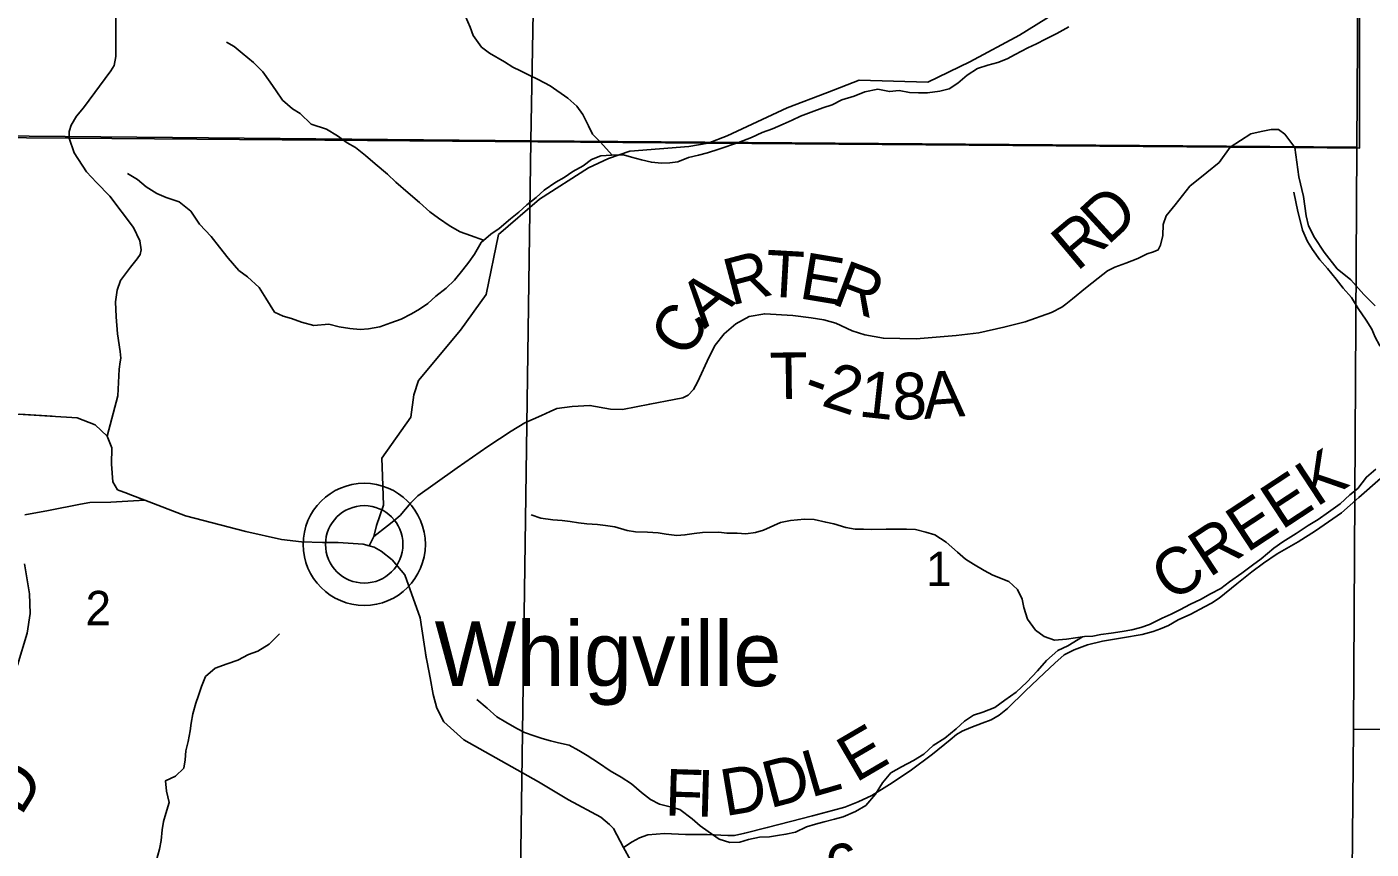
# Model space of a CAD drawing. Extents: x 2043100 to 2470832, y 443715 to 810583.
# Drawn here: x 2282598 to 2291239, y 665629 to 670915 of the extents above; entities that cross this region are included whole.
import ezdxf

# ---------------------------------------------------------------- set-up
doc = ezdxf.new("R2010")
doc.units = 0
for name, color, linetype in [('GM_X_County_Road', 7, 'Continuous'), ('GM_X_Minor_River', 7, 'Continuous'), ('GM_X_Section', 7, 'Continuous'), ('GM_X_Section_Text', 7, 'Continuous'), ('GM_X_State_Route', 7, 'Continuous'), ('GM_X_Township', 7, 'Continuous'), ('GM_X_Township_Road', 7, 'Continuous'), ('GM_X_Township_Road_Text', 7, 'Continuous'), ('GM_X_Unincorporated', 7, 'Continuous'), ('GM_X_Unincorporated_Location', 7, 'Continuous'), ('GM_X_Unincorporated_Text', 7, 'Continuous')]:
    doc.layers.add(name, color=color, linetype=linetype)

msp = doc.modelspace()

# ---------------------------------------------------------------- linework, layer by layer
at = {"layer": 'GM_X_County_Road'}
for points in [[(2290965.4, 672669.2), (2290909.5, 672614.5), (2290668.1, 672339.7), (2290607.1, 672215.7), (2290508.3, 672016.6), (2290283.7, 671772.5), (2289903.4, 671437.1), (2289712.2, 671277.5), (2289424.7, 671139.2), (2288977.8, 670861.5), (2288658.5, 670689), (2288389, 670558.8), (2287948.1, 670571.9), (2287743.8, 670493.2), (2287486, 670394), (2287100.6, 670214.2), (2286978.2, 670168), (2286852.2, 670145.6), (2286475.5, 670116.1)], [(2286475.5, 670116.1), (2286474.1, 670116), (2286337, 670069.6), (2286207.3, 670008.5), (2285894, 669806.3), (2285629.2, 669579.9), (2285549.7, 669194.4), (2285385, 668964.7), (2285114.8, 668642.1), (2285085.4, 668549.7), (2285066.4, 668405.2), (2284879.9, 668141.2), (2284884.8, 668026.9), (2284890.1, 667840.5), (2284844.9, 667709.8), (2284827.4, 667637.5), (2284798, 667578.2)]]:
    msp.add_lwpolyline(points, dxfattribs=at)
at = {"layer": 'GM_X_Minor_River'}
for points in [[(2286361, 670089.6), (2286286, 670173.2), (2286233.8, 670225), (2286207.5, 670278.9), (2286171.1, 670350.8), (2286132.8, 670404.7), (2286074.5, 670456.4), (2285962.2, 670535.9), (2285884, 670575.5), (2285825.9, 670605.2), (2285771.8, 670632.9), (2285721.7, 670656.7), (2285667.5, 670690.4), (2285571.2, 670745.9), (2285521.1, 670783.7), (2285466.7, 670859.5), (2285448.4, 670913.4), (2285418, 670981.4)], [(2289295.4, 670916.1), (2289217.7, 670871.6), (2289146, 670835.1), (2289088.2, 670806.7), (2289032.4, 670780.3), (2288950.7, 670737.8), (2288898.9, 670709.4), (2288839.1, 670685), (2288775.2, 670668.6), (2288709.4, 670646.2), (2288641.7, 670603.8), (2288582.1, 670553.3), (2288526.3, 670516.9), (2288466.4, 670500.6), (2288386.6, 670490.1), (2288328.6, 670489.7), (2288272.6, 670493.4), (2288204.6, 670505), (2288142.7, 670498.7), (2288068.7, 670514.2), (2287984.8, 670497.7), (2287915.1, 670469.3)], [(2284426.2, 670289.5), (2284355.5, 670356.9), (2284305.2, 670388.4), (2284240.6, 670443.8), (2284200.1, 670503.5), (2284161.5, 670559.2), (2284114.8, 670626.8), (2284054.2, 670686.2), (2283981.6, 670745.6), (2283931.2, 670789.1), (2283880.9, 670816.7)], [(2287915.1, 670469.3), (2287837.3, 670444.8), (2287775.5, 670414.4), (2287713.6, 670394), (2287639.9, 670367.5), (2287570.1, 670341), (2287518.3, 670314.7), (2287460.4, 670290.3), (2287390.7, 670259.8), (2287324.9, 670235.4), (2287255.1, 670203), (2287171.4, 670170.4), (2287045.7, 670127.6), (2286973.9, 670105.2), (2286916, 670090.8), (2286850.2, 670074.4), (2286782.4, 670047.9), (2286730.5, 670041.6), (2286678.5, 670039.3), (2286612.5, 670044.9), (2286548.5, 670060.6), (2286484.4, 670078.2), (2286432.4, 670091.9), (2286356.5, 670089.5), (2286286.5, 670085.1), (2286226.7, 670062.7), (2286173, 670022.3), (2286107.3, 669985.9), (2286051.5, 669947.5), (2285997.7, 669917.1), (2285924.1, 669864.6), (2285872.4, 669818.2), (2285812.7, 669769.8), (2285761.1, 669723.4), (2285707.3, 669681), (2285633.8, 669618.5), (2285580, 669582.1), (2285518.4, 669529.6), (2285474.8, 669453.3), (2285439.2, 669403), (2285399.5, 669352.7), (2285345.9, 669286.2), (2285292.3, 669235.8), (2285226.6, 669183.3), (2285174.9, 669137), (2285121.2, 669100.6), (2285069.4, 669070.2), (2285003.6, 669035.8), (2284937.8, 669011.3), (2284866, 668986.9), (2284794.2, 668974.4), (2284740.2, 668970.1), (2284674.2, 668975.7), (2284606.2, 668987.4), (2284538.2, 669003), (2284442.3, 668996)], [(2285534.3, 669543.2), (2285450.2, 669573.3), (2285384.1, 669597), (2285319.9, 669632.6), (2285243.7, 669684.3), (2285187.5, 669726), (2285121.2, 669785.7), (2285048.9, 669847.4), (2284970.5, 669917), (2284916.3, 669968.8), (2284837.9, 670034.4), (2284775.7, 670088.2), (2284711.4, 670139.9), (2284657.3, 670169.6), (2284595.1, 670213.3), (2284524.9, 670257), (2284426.2, 670289.5)], [(2284442.3, 668996), (2284363.2, 669015.3), (2284299, 669040.7), (2284244.9, 669054.1), (2284190.6, 669081.6), (2284133.7, 669171.2), (2284091, 669238.8), (2284016.3, 669308.1), (2283960, 669349.6), (2283891.2, 669427), (2283836.5, 669498.6), (2283781.8, 669566.1), (2283707, 669645.4), (2283652.2, 669729), (2283577.6, 669790.3), (2283493.3, 669817.5), (2283433.1, 669842.9), (2283364.7, 669886.3), (2283310.2, 669933.8), (2283243.8, 669971.2)], [(2291671.6, 668510.8), (2291575.5, 668539.6), (2291507.3, 668585.2), (2291442.9, 668655), (2291394.5, 668726.8), (2291352.2, 668798.7), (2291293.8, 668868.5), (2291265.5, 668920.4), (2291243.2, 668972.4), (2291206.9, 669028.2), (2291156.5, 669104.1), (2291112.2, 669173.9), (2291059.8, 669235.7), (2291013.5, 669293.5), (2290959.2, 669361.3), (2290908.9, 669417.2), (2290862.5, 669483), (2290830.3, 669534.9), (2290797.9, 669608.8), (2290785.6, 669660.8), (2290767.2, 669728.8), (2290742.5, 669852.9)], [(2291268.5, 668070.9), (2291208.8, 668020.5), (2291153.3, 667948), (2291101.6, 667905.7), (2291040, 667849.2), (2290964.3, 667794.6), (2290898.6, 667748.2), (2290834.9, 667709.7), (2290757.3, 667657.2), (2290671.7, 667604.6), (2290613.9, 667564.2), (2290532.4, 667495.6), (2290476.7, 667453.2), (2290407, 667402.7), (2290329.4, 667346.1), (2290273.7, 667303.7), (2290206, 667269.2), (2290142.2, 667232.8), (2290078.5, 667204.4), (2290008.7, 667165.9), (2289952.9, 667139.5), (2289895.1, 667113.1), (2289813.4, 667072.5), (2289757.6, 667054.2), (2289701.7, 667037.8), (2289637.8, 667027.4), (2289568, 667017), (2289502.1, 667008.6), (2289450.1, 666998.3), (2289396.2, 666996), (2289280.4, 666979.2), (2289204.5, 666972.8), (2289136.4, 666996.4), (2289082.2, 667036.2), (2289029.8, 667106), (2289007.4, 667182), (2288995.1, 667236.1), (2288966.8, 667298), (2288910.5, 667349.8), (2288806.4, 667389.2), (2288752.2, 667419), (2288684, 667460.7), (2288631.9, 667492.4), (2288579.7, 667538.2), (2288507.3, 667601.9), (2288435.1, 667649.5), (2288377, 667667.2), (2288311, 667682.9)], [(2288311, 667682.9), (2288253, 667684.5), (2288187.1, 667686.2), (2288121.1, 667685.8), (2288027.2, 667683.2), (2287975.2, 667684.9), (2287921.3, 667686.6), (2287863.3, 667696.3), (2287785.2, 667719.9), (2287733.2, 667729.6), (2287659.1, 667747.2), (2287597.2, 667750.8), (2287507.3, 667740.3), (2287441.4, 667727.8), (2287333.8, 667679.1), (2287281.9, 667664.8), (2287220, 667656.4), (2287164, 667660.1), (2287098.1, 667659.7), (2287046.1, 667665.4), (2286940.2, 667664.8), (2286888.2, 667658.5), (2286828.3, 667648.1), (2286776.4, 667645.8), (2286708.4, 667653.4), (2286656.4, 667661.1), (2286588.4, 667666.7), (2286510.5, 667668.3), (2286456.5, 667678), (2286378.4, 667701.5), (2286318.4, 667709.2), (2286266.4, 667714.9), (2286198.4, 667720.5), (2286144.4, 667726.2), (2286090.4, 667733.9), (2286038.4, 667741.6), (2285978.4, 667745.3), (2285902.4, 667756.8), (2285840.3, 667778.5)], [(2283429.2, 665550.5), (2283450.3, 665628.9), (2283461.8, 665683.1), (2283467.1, 665753.3), (2283476.5, 665805.4), (2283492, 665857.7), (2283513.2, 665928), (2283494.5, 666002), (2283489.8, 666068), (2283553.5, 666096.7), (2283606.9, 666149.3), (2283616.4, 666203.5), (2283619.8, 666259.7), (2283635.2, 666319.9), (2283648.5, 666388.2), (2283653.9, 666438.3), (2283665.3, 666498.5), (2283684.6, 666566.8), (2283702.1, 666617.1), (2283719.5, 666673.4), (2283746.8, 666737.7), (2283808.2, 666792.4), (2283885.9, 666819.3), (2283953.7, 666844), (2284023.3, 666878.8), (2284083, 666901.4), (2284156.5, 666946.2), (2284221.8, 667013)], [(2289384, 666994.2), (2289288.6, 666935.2), (2289224.9, 666904.8), (2289151.3, 666840.2), (2289093.7, 666773.8), (2289026.2, 666701.2), (2288956.7, 666636.7), (2288885, 666586.2), (2288819.3, 666539.7), (2288743.6, 666509.2), (2288683.7, 666490.8), (2288626, 666450.4), (2288572.3, 666402), (2288498.7, 666341.4), (2288423.1, 666294.9), (2288363.4, 666238.4), (2288297.7, 666197.9), (2288220, 666157.4), (2288152.3, 666118.9), (2288098.7, 666054.5), (2288053.2, 665982.1), (2287991.7, 665909.5), (2287923.9, 665871.1), (2287844.2, 665836.5), (2287790.3, 665820.2), (2287722.5, 665803.8), (2287666.6, 665789.4), (2287608.8, 665771), (2287539, 665738.5), (2287477.1, 665724.1), (2287423.2, 665715.8), (2287371.3, 665707.5), (2287307.4, 665705.1), (2287237.5, 665690.7), (2287181.7, 665674.3), (2287115.7, 665671.9), (2287047.7, 665691.5), (2286977.4, 665741.2), (2286925.3, 665779), (2286875, 665822.8), (2286794.7, 665882.5), (2286732.7, 665900.1), (2286664.6, 665917.8), (2286606.5, 665947.5), (2286548.3, 665993.2), (2286484, 666049), (2286417.8, 666090.7), (2286347.6, 666132.3), (2286273.4, 666184), (2286199.2, 666229.7), (2286147, 666263.4), (2286084.8, 666297.1), (2286014.8, 666312.7), (2285964.8, 666324.5), (2285910.7, 666340.2), (2285858.7, 666355.9), (2285796.6, 666377.6), (2285746.5, 666403.3), (2285676.3, 666445), (2285618.1, 666478.7), (2285555.8, 666534.5), (2285489.6, 666590.2)]]:
    msp.add_lwpolyline(points, dxfattribs=at)
at = {"layer": 'GM_X_Section'}
for points in [[(2280621.4, 675535.8), (2285935, 675492.2), (2285836.8, 670182.6), (2280537.8, 670232.5)], [(2285935, 675492.2), (2291175.8, 675455.1), (2291157.4, 671835.3), (2291147.7, 670142.4), (2285836.8, 670182.6)], [(2291157.4, 671835.3), (2295986.3, 671782.7), (2295883.3, 666385), (2291124.9, 666400.4), (2291147.7, 670142.4)], [(2280537.8, 670232.5), (2285836.8, 670182.6), (2285762.8, 664857.2), (2280282.1, 664929.2), (2280337.7, 670236.2)], [(2285836.8, 670182.6), (2291147.7, 670142.4), (2291124.9, 666400.4), (2291110.1, 664791.5), (2285762.8, 664857.2)], [(2291124.9, 666400.4), (2295883.3, 666385), (2295825.9, 661011.8), (2291097.4, 661037.6), (2291110.1, 664791.5)]]:
    msp.add_lwpolyline(points, close=True, dxfattribs=at)
at = {"layer": 'GM_X_State_Route'}
msp.add_lwpolyline([(2282553.5, 668425.4), (2282760.1, 668411.2), (2282539.9, 668425.3), (2282920.4, 668401.4), (2283036.5, 668355.3), (2283114.6, 668283.2), (2283144.7, 668209), (2283142.7, 668102.8), (2283150.8, 667990.6), (2283180.8, 667938.5), (2283244.9, 667914.4), (2283260.9, 667908.4), (2283355.3, 667872), (2283617.7, 667770.8), (2284005.6, 667669.9), (2284234.2, 667620.1), (2284362.8, 667604.3), (2284499.1, 667599.2), (2284599.3, 667599.9), (2284759.6, 667588.9), (2284798, 667578.2), (2284829.9, 667569.3), (2284876.1, 667543.6), (2284946.6, 667487.9), (2285027.4, 667392.2), (2285125.5, 667116.1), (2285167.5, 666847.6), (2285161.1, 666885.7), (2285190.5, 666729.4), (2285209.5, 666623.2), (2285234.3, 666535.2), (2285279.1, 666447.3), (2285406.4, 666332), (2285885.9, 666061.4), (2286079.4, 665944.7), (2286288.5, 665833.5), (2286343.1, 665786), (2286369.4, 665760.2), (2286433.8, 665639.6), (2286477.9, 665556.9)], dxfattribs=at)
at = {"layer": 'GM_X_Township'}
for points in [[(2291206.9, 678354.6), (2291162.8, 672835.5), (2291164.8, 670135.2), (2290748.7, 670138.4), (2290332.7, 670141.7), (2286978.2, 670168), (2282870.2, 670200.2), (2278754.8, 670232.4), (2276970, 670247.6), (2275176.6, 670262.9), (2273446.7, 670282.5), (2271780.8, 670301.7), (2269658, 670368), (2268643.4, 670380.1), (2262116.1, 670457.7), (2260331.7, 670478.9), (2258672.2, 670481.8), (2258742.3, 671669), (2258825.8, 676651)], [(2274821.9, 657525.7), (2275019.2, 663966.2), (2275063.9, 665756), (2275098.7, 667146.3), (2275176.6, 670262.9), (2276970, 670247.6), (2278754.8, 670232.4), (2282870.2, 670200.2), (2286978.2, 670168), (2290332.7, 670141.7), (2290748.7, 670138.4), (2291164.8, 670135.2), (2291162.8, 672835.5), (2291206.9, 678354.6)]]:
    msp.add_lwpolyline(points, dxfattribs=at)
at = {"layer": 'GM_X_Township_Road'}
for points in [[(2282872, 670248.5), (2282882.1, 670283.1), (2282917.8, 670340.8), (2282961.9, 670393.5), (2283138.3, 670632), (2283158.1, 670666.2), (2283169.7, 670724.4), (2283171.9, 671245.5)], [(2283114.6, 668283.2), (2283183.4, 668542.1), (2283192.2, 668714.5), (2283197.9, 668760.6), (2283201.7, 668784.7), (2283197.4, 668826.8), (2283180.5, 668940.9), (2283171.7, 669051.1), (2283167, 669147.2), (2283178.5, 669221.5), (2283200.1, 669283.7), (2283263.6, 669370.4), (2283307.3, 669422.8), (2283327.1, 669451), (2283332.9, 669481.1), (2283324.4, 669539.1), (2283283.8, 669625), (2283132.1, 669826.4), (2283045.3, 669913.9), (2282980.7, 669983.6), (2282902.5, 670104.8), (2282870.2, 670200.2), (2282870.2, 670242.4), (2282872, 670248.5)], [(2289276.3, 669132.5), (2289320.2, 669165.6), (2289403.9, 669234.3), (2289483.5, 669299), (2289545.3, 669345.6), (2289591.2, 669369.9), (2289661.2, 669396.5), (2289739.1, 669425.1), (2289799, 669455.5), (2289841, 669467.9), (2289870.9, 669482.1), (2289884.7, 669512.3), (2289900.3, 669572.5), (2289901.8, 669644.7), (2289921.5, 669701), (2289979.1, 669771.5), (2290074.4, 669890.5), (2290182, 669979.4), (2290261.7, 670042.1), (2290332.7, 670141.7), (2290466, 670227.9), (2290532.7, 670242.4), (2290596.5, 670254), (2290642.8, 670254), (2290683.4, 670225), (2290748.7, 670138.4), (2290775.2, 669951.3), (2290804.1, 669825.2), (2290821, 669701), (2290835.5, 669634.9), (2290876, 669561), (2290936.8, 669467.2), (2291021.7, 669359.5), (2291108.3, 669287.9), (2291193.1, 669194.2), (2291265.8, 669120.5)], [(2284827.4, 667637.5), (2284917, 667706.3), (2284956.9, 667738.7), (2284996.7, 667773), (2285066.2, 667855.7), (2285112, 667900.1), (2285223.6, 667979.1), (2285363.2, 668080.3), (2285560.6, 668216), (2285712.1, 668315.3), (2285797.9, 668370), (2285905.7, 668416.8), (2285961.6, 668441.3), (2286005.6, 668461.6), (2286103.7, 668474.3), (2286217.8, 668481.1), (2286350.2, 668457.9), (2286426.3, 668454.4), (2286602.4, 668489.7), (2286758.4, 668518.8), (2286814.5, 668529.2), (2286848.4, 668547.5), (2286884.2, 668583.8), (2286909.9, 668630.1), (2286982.9, 668793), (2287022.4, 668869.5), (2287080, 668942.1), (2287155.7, 669004.7), (2287241.5, 669053.4), (2287341.6, 669070.1), (2287521.9, 669059.3), (2287640.2, 669044.1), (2287720.5, 669030.6), (2287798.8, 669009), (2287903.3, 668961.6), (2287983.6, 668934.1), (2288103.9, 668912.8), (2288314.3, 668910.2), (2288572.6, 668930), (2288716.7, 668947), (2288878.7, 668984.2), (2289014.7, 669019.2), (2289184.6, 669078.5), (2289250.5, 669113), (2289276.3, 669132.5)], [(2286433.8, 665639.6), (2286487.9, 665675.1), (2286535.8, 665701.5), (2286589.7, 665719.9), (2286695.9, 665728.6), (2286832.1, 665721.5), (2286970.4, 665722.5), (2287104.6, 665715.3), (2287146.7, 665715.6), (2287212.7, 665732.1), (2287356.7, 665767.2), (2287506.7, 665806.3), (2287648.6, 665843.4), (2287776.6, 665876.3), (2287856.6, 665898.9), (2287942.5, 665931.6), (2288030.4, 665972.3), (2288142.1, 666043.3), (2288275.7, 666132.4), (2288419.1, 666239.7), (2288532.7, 666330.7), (2288574.5, 666365.1), (2288610.4, 666387.4), (2288666.4, 666409.8), (2288738.3, 666438.4), (2288796.2, 666458.8), (2288848.1, 666489.3), (2288901.9, 666531.7), (2289017.3, 666646.8), (2289136.7, 666760), (2289206.4, 666824.6), (2289266.1, 666877.1), (2289330, 666909.7), (2289415.9, 666942.3), (2289511.9, 666965), (2289640, 666986), (2289768, 667008.9), (2289838, 667027.4), (2289886, 667043.8), (2289935.9, 667066.1), (2289997.7, 667102.7), (2290079.6, 667139.3), (2290167.4, 667186), (2290213.3, 667210.4), (2290261.2, 667242.8), (2290376.8, 667333.8), (2290472.4, 667410.7), (2290546.1, 667467.3), (2290635.8, 667526.1), (2290769.5, 667603.2), (2290881.2, 667674.1), (2291048.7, 667791.6), (2291160.2, 667888.6), (2291299.5, 668011.8)], [(2282584.3, 667777.9), (2282736.4, 667806), (2282942.6, 667846.2), (2283002.7, 667856.2), (2283136.8, 667858.3), (2283355.3, 667872)], [(2282538.6, 666811.7), (2282600.6, 667016.2), (2282618.6, 667142.5), (2282614.5, 667270.8), (2282582.4, 667463.2)]]:
    msp.add_lwpolyline(points, dxfattribs=at)
at = {"layer": 'GM_X_Unincorporated'}
for radius in [392.8, 249]:
    msp.add_circle((2284766.7, 667587.8), radius, dxfattribs=at)
at = {"layer": 'GM_X_Unincorporated_Location'}
msp.add_line((2284766.7, 667587.8), (2284766.7, 667587.8), dxfattribs=at)

# ---------------------------------------------------------------- texts
at = {"layer": 'GM_X_Section_Text'}
for s, p in [('1', (2288378.2, 667319.4)), ('2', (2282975, 667068))]:
    msp.add_text(s, height=220.8, rotation=0.00001, dxfattribs=at).set_placement(p)
at = {"layer": 'GM_X_Township_Road_Text'}
for s, rotation, p in [('D', 42.62286, (2289545.6, 669505.5)), ('R', 40.25331, (2289347.6, 669337.4)), ('R', 14.91382, (2287126.6, 669121.7)), ('T', 356.75836, (2287339.8, 669182.6)), ('E', 350.58066, (2287555.4, 669170.9)), ('R', 339.45903, (2287761.9, 669138.1)), ('A', 39.70436, (2286953.8, 668968.7)), ('C', 60.74599, (2286851.9, 668776)), ('T', 0.82715, (2287375.2, 668520.1)), ('2', 341.93675, (2287697, 668482.9)), ('-', 340.15294, (2287571.5, 668528.1)), ('1', 353.79641, (2287938.9, 668411.4)), ('8', 1.01261, (2288163.8, 668389.6)), ('A', 4.04168, (2288365.9, 668393.6)), ('CREEK', 33.3019, (2289955.6, 667211.5)), ('E', 30.33887, (2287925.9, 666052.5)), ('D', 14.69801, (2287374, 665889.6)), ('L', 16.12771, (2287637.2, 665958.7)), ('D', 58.02975, (2282560.7, 665836.8)), ('F', 358.25595, (2286696.7, 665844.9)), ('I', 358.40576, (2286899.9, 665838.7)), ('D', 9.56507, (2287085.5, 665839.6)), ('6', 14.77451, (2287779, 665339.5))]:
    msp.add_text(s, height=300, rotation=rotation, dxfattribs=at).set_placement(p)
at = {"layer": 'GM_X_Unincorporated_Text'}
msp.add_text('Whigville', height=416.67, rotation=0.00001, dxfattribs=at).set_placement((2285219, 666676.5))

doc.saveas('drawing.dxf')
